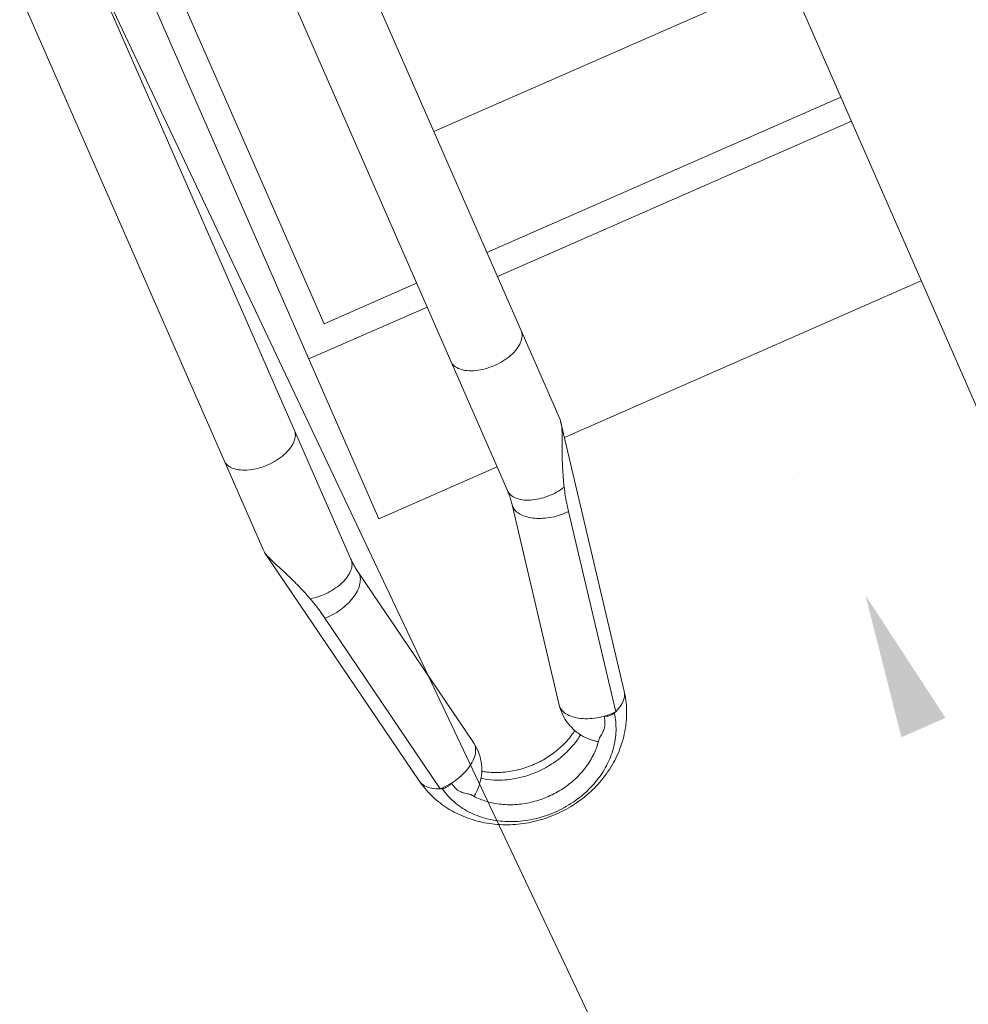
# Model space of a CAD drawing. Header units: metres. Extents: x 134157 to 138734, y 451157 to 455772.
# Tile 490 of 656: x 136618.766 to 136619.038, y 453794.912 to 453795.194. Entities that reach past the tile are written whole.
import ezdxf

# ---------------------------------------------------------------- set-up
doc = ezdxf.new("R2010")
doc.units = ezdxf.units.M
doc.layers.add('-DR-alg-hulplijnen', color=210, linetype='Continuous', plot=False)
doc.layers.add('-DR-nw-gr-arc-gras', color=7, linetype='Continuous', true_color=0xb5d5a4)
for name, color, linetype in [('-DR-nw-inr-fietsparkeren Tulip enkele beugel', 2, 'Continuous'), ('-DR-nw-maatvoering', 3, 'Continuous'), ('VELOPA-FIG25', 1, 'Continuous')]:
    doc.layers.add(name, color=color, linetype=linetype)
doc.layers.add('-DR-nw-vh-arc-sbs df bruinrood Broeder Alarmstraat', color=7, linetype='Continuous', lineweight=9, true_color=0xd8beb6)
doc.styles.add('2-5TXT', font='arial.ttf')
doc.styles.add('Drong', font='txt', dxfattribs={"height": 1.8})
doc.dimstyles.new('Drong', dxfattribs={"dimtxt": 1.8, "dimasz": 2.5, "dimexe": 0, "dimexo": 0, "dimgap": 0.9, "dimtad": 1, "dimzin": 0, "dimdsep": 46, "dimtxsty": 'Drong', "dimblk": 'dimblk-wit', "dimcen": 0, "dimse1": 1, "dimse2": 1, "dimclrd": 256, "dimclre": 1, "dimclrt": 7, "dimadec": 0, "dimazin": 0, "dimtfac": 1, "dimtmove": 0, "dimatfit": 3, "dimfxl": 1, "dimtolj": 1, "dimtzin": 0, "dimarcsym": 0})
doc.dimstyles.new('VELOPA-drukwerk', dxfattribs={"dimscale": 0, "dimtxt": 2.5, "dimasz": 2, "dimexe": 1, "dimexo": 1, "dimgap": 1, "dimtad": 1, "dimdec": 0, "dimdsep": 46, "dimtxsty": '2-5TXT', "dimcen": 8, "dimadec": 1, "dimazin": 0, "dimtfac": 1, "dimtdec": 0, "dimtmove": 0, "dimatfit": 3, "dimfxl": 1, "dimtolj": 1, "dimtzin": 0, "dimarcsym": 0})
pattern_1 = [(115.3356253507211, (136419.7180158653, 453326.2367068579), (-0.2236810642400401, -0.1059037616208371), [0.06, -0.187485]), (205.3356253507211, (136419.7180158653, 453326.2367068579), (0.1059037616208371, -0.22368106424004), [0.06, -0.187485])]

# ---------------------------------------------------------------- blocks, each defined once
blk = doc.blocks.new('*D482')
at = {"layer": '-DR-alg-hulplijnen', "color": 0, "lineweight": -2, "ltscale": 4, "transparency": 16777216}
for p, q in [((-1.268533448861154e-15, -770.7167233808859), (-1.92714493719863e-14, -1064.726652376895)), ((3625, -770.7167233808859), (3625, -1064.726652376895)), ((41.43344676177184, -1044.009928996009), (3583.566553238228, -1044.009928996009))]:
    blk.add_line(p, q, dxfattribs=at)
at = {"layer": '-DR-alg-hulplijnen', "color": 0, "ltscale": 4, "transparency": 16777216}
for points in [[(41.43344676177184, -1037.104354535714), (41.43344676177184, -1050.915503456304), (-1.800291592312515e-14, -1044.009928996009)], [(3583.566553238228, -1037.104354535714), (3583.566553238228, -1050.915503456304), (3625, -1044.009928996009)]]:
    blk.add_solid(points, dxfattribs=at)
at = {"layer": 'Defpoints', "color": 0, "ltscale": 4, "transparency": 16777216}
for p in [(0, -750), (3625, -750), (3625, -1044.009928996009)]:
    blk.add_point(p, dxfattribs=at)
at = {"layer": '-DR-alg-hulplijnen', "color": 0, "ltscale": 4, "transparency": 16777216, "insert": (1812.5, -996.8320429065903), "char_height": 51.79180845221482, "attachment_point": 5, "style": '2-5TXT'}
blk.add_mtext('\\A1;3625', dxfattribs=at)
blk = doc.blocks.new('*D481')
at = {"layer": '-DR-alg-hulplijnen', "color": 0, "lineweight": -2, "ltscale": 4, "transparency": 16777216}
for p, q in [((3645.716723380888, 3.331503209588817e-15), (4009.119275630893, 6.177109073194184e-14)), ((3988.402552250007, -41.4334467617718), (3988.402552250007, -708.5665532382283)), ((3645.716723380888, -750.0000000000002), (4009.119275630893, -750.0000000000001))]:
    blk.add_line(p, q, dxfattribs=at)
at = {"layer": '-DR-alg-hulplijnen', "color": 0, "ltscale": 4, "transparency": 16777216}
for points in [[(3981.496977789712, -41.43344676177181), (3995.308126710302, -41.4334467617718), (3988.402552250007, 5.843958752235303e-14)], [(3981.496977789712, -708.5665532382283), (3995.308126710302, -708.5665532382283), (3988.402552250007, -750.0000000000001)]]:
    blk.add_solid(points, dxfattribs=at)
at = {"layer": 'Defpoints', "color": 0, "ltscale": 4, "transparency": 16777216}
for p in [(3625.000000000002, 0), (3625.000000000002, -750.0000000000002), (3988.402552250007, -750.0000000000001)]:
    blk.add_point(p, dxfattribs=at)
at = {"layer": '-DR-alg-hulplijnen', "color": 0, "ltscale": 4, "transparency": 16777216, "insert": (3941.242330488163, -375.0000000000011), "char_height": 51.79180845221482, "attachment_point": 5, "rotation": 90, "style": '2-5TXT'}
blk.add_mtext('\\A1;750', dxfattribs=at)
blk = doc.blocks.new('dimblk-wit')
at = {"color": 7}
blk.add_line((2.842170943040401e-14, -0.3333333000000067), (-2.842170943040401e-14, 0.3333333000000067), dxfattribs=at)
blk.add_solid([(0, 0), (-0.7999999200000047, 0.1999999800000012), (-0.7999999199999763, -0.1999999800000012)], dxfattribs=at)
blk = doc.blocks.new('*D634')
at = {"layer": '-DR-nw-maatvoering', "lineweight": -2, "transparency": 16777216}
blk.add_line((136616.4696596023, 453791.6460135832), (136622.2968280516, 453806.2631956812), dxfattribs=at)
at = {"layer": 'Defpoints', "color": 0, "transparency": 16777216}
for p in [(136622.4819835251, 453806.7276496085), (136622.889603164, 453806.5651512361), (136616.6921237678, 453791.0190612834)]:
    blk.add_point(p, dxfattribs=at)
at = {"layer": '-DR-nw-maatvoering', "lineweight": -2, "transparency": 16777216, "xscale": 0.5, "yscale": 0.5, "zscale": 0.5}
for p, rotation in [((136622.481983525, 453806.7276496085), 68.26520454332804), ((136616.2845041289, 453791.1815596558), 248.2652045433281)]:
    blk.add_blockref('dimblk-wit', p, dxfattribs=dict(at, rotation=rotation))
at = {"layer": '-DR-nw-maatvoering', "color": 7, "transparency": 16777216, "insert": (136619.0454071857, 453799.089283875), "char_height": 0.36, "attachment_point": 5, "rotation": 68.26520454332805, "style": 'Drong'}
blk.add_mtext('\\A1;16.75', dxfattribs=at)
blk = doc.blocks.new('Fietsenrek Tulip enkel')
at = {"layer": 'VELOPA-FIG25', "color": 252, "linetype": 'Continuous', "lineweight": 9}
for p, q in [((494.8371129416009, -140.9999999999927), (311.0747259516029, -140.9999999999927)), ((495.7262785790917, -141.0910967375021), (494.8371129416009, -140.9999999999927)), ((495.772689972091, -141.0990760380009), (573.5617494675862, -155.412532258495)), ((578.061183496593, -160.0371666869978), (520.0285534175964, -149.358961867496)), ((507.4947259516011, -162.9999999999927), (311.0747259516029, -162.9999999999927)), ((569.7877324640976, -174.0683839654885), (511.7551023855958, -163.3901791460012)), ((511.7551023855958, -163.3901791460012), (512.3705032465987, -163.4460002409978)), ((500.0747259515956, -174.9999999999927), (328.0747259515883, -174.9999999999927)), ((450.0747259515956, -174.9999999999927), (450.0747259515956, -211.9999729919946)), ((500.0747259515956, -174.9999999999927), (500.0747259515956, -211.9999729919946)), ((442.5747259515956, -182.9999999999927), (328.0747259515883, -182.9999999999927)), ((442.5747259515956, -211.9999729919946), (442.5747259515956, -182.9999999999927)), ((511.7551023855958, -211.6098208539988), (569.7877324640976, -200.931616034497)), ((511.7551023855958, -211.6098208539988), (512.3705032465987, -211.5539997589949)), ((311.0747259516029, -211.9999729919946), (507.4947259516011, -211.9999729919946)), ((520.0285534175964, -225.6410381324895), (578.061183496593, -214.962833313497)), ((495.7557838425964, -233.9040347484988), (573.5617494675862, -219.587467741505)), ((311.0747259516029, -233.9999729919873), (494.8372597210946, -233.9999729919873)), ((442.5747259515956, -344.8499999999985), (442.5747259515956, -233.9999729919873)), ((450.0747259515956, -233.9999729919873), (450.0747259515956, -344.8499999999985)), ((494.8372597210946, -233.9999729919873), (495.7291586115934, -233.9086769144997)), ((500.0747259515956, -233.1093344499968), (500.0747259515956, -344.8499999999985)), ((298.658684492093, -344.8499999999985), (630.2552322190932, -344.8499999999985))]:
    blk.add_line(p, q, dxfattribs=at)
at = {"layer": 'VELOPA-FIG25', "color": 252, "lineweight": 9, "ltscale": 4}
blk.add_line((404.684153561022, -430.1073730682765), (404.684153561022, -233.9999729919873), dxfattribs=at)
at = {"layer": 'VELOPA-FIG25', "color": 252, "linetype": 'Continuous', "lineweight": 9}
for points, start_tangent, end_tangent in [([(466.994016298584, -163), (468.5860438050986, -162.6251840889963), (470.0695772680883, -161.5262794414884), (471.3435163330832, -159.7781745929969), (472.3210441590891, -157.5), (472.9355438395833, -154.8470094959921), (473.1451382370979, -151.9999999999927), (472.9355438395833, -149.1529905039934), (472.3210441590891, -146.4999999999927), (471.3435163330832, -144.2218254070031), (470.0695772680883, -142.473720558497), (468.5860438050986, -141.3748159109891), (466.994016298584, -140.9999999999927)], (1, 0), (-1, 0)), ([(513.1607519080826, -147.7183760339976), (510.0422459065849, -146.6946697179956), (507.153079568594, -145.6307649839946), (504.4932891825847, -144.5501866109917), (502.0300367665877, -143.480861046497), (499.7637301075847, -142.4865463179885), (497.7815417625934, -141.6876164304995), (496.0994907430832, -141.1684539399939), (495.7265333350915, -141.0897224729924)], (-0.9553822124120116, 0.2953723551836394), (-0.9832483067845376, 0.1822711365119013)), ([(507.4947259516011, -163), (508.9946258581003, -162.6679655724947), (510.403976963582, -161.6919071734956), (511.6376968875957, -160.130749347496), (512.6213060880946, -158.0787390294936), (513.2954241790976, -155.6597558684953), (513.6193547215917, -153.0198336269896), (513.5735420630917, -150.3183441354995), (513.1607519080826, -147.7183760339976)], (1, 0), (-0.2299615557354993, 0.973199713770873)), ([(512.370503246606, -163.4460002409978), (513.8332429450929, -163.1500431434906), (515.2912186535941, -162.2782816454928), (516.6650685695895, -160.878168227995), (517.8800100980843, -159.0259150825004), (518.869910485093, -156.822345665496), (519.5808866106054, -154.3874065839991), (519.9742380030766, -151.8536385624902), (520.0285534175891, -149.358961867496)], (1, 0), (-0.04841406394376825, 0.9988273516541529)), ([(520.0285534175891, -149.358961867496), (517.6052190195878, -148.8716865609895), (515.3152293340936, -148.3272174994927), (513.1607519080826, -147.7183760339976)], (-0.9834894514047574, 0.1809654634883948), (-0.9553822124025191, 0.2953723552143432)), ([(573.5617138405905, -155.4127280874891), (573.7128661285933, -155.4431628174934), (575.4500885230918, -156.2476258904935), (576.9283822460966, -157.8094454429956), (578.061183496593, -160.0371666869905)], (0.9838505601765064, -0.1789918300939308), (0.3481890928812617, -0.9374243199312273)), ([(573.5617494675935, -219.5874677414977), (578.7706373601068, -218.0776590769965), (583.6881667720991, -215.5124794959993), (588.2215604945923, -211.8576967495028), (592.0143276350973, -207.3459410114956), (595.0129162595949, -202.0121346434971), (597.0151496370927, -196.1921108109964), (597.984348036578, -190.0517689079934), (597.892170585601, -183.8694163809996), (596.757943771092, -177.8318916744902), (594.6560760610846, -172.2159666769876), (591.6399866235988, -167.1248132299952), (587.9239800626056, -162.8540007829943), (583.523176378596, -159.3805036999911), (578.7266569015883, -156.9047444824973), (573.5617494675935, -155.412532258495)], (0.9834894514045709, 0.1809654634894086), (-0.9834894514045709, 0.1809654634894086)), ([(577.8828285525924, -163.5944361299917), (578.0581665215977, -161.7951034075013), (578.061183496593, -160.0371666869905)], (0.1429102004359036, 0.9897356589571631), (-0.04841406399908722, 0.9988273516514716)), ([(577.8828285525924, -163.5944361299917), (578.1861512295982, -162.8770445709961), (578.3573884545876, -162.0765153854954), (578.3780841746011, -161.2791146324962), (578.2446153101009, -160.5658552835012)], (0.4845798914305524, 0.8747470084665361), (-0.3077783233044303, 0.9514580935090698)), ([(578.2446153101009, -160.5658552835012), (578.1548630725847, -160.2980427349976), (578.061183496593, -160.0371666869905)], (-0.3077783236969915, 0.9514580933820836), (-0.3481890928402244, 0.9374243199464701)), ([(578.2446153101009, -214.4341447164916), (583.0011780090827, -212.9043890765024), (587.3700303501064, -210.1679985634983), (591.143664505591, -206.3549437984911), (594.1428437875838, -201.6463338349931), (596.2251158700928, -196.2658140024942), (597.2915788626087, -190.4689434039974), (597.2915788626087, -184.5310565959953), (596.2251158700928, -178.7341859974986), (594.1428437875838, -173.3536661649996), (591.143664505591, -168.6450562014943), (587.3700303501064, -164.8320014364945), (583.0011780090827, -162.0956109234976), (578.2446153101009, -160.5658552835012)], (0.9834894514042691, 0.1809654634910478), (-0.9834894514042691, 0.1809654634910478)), ([(511.7551023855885, -163.3901791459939), (510.3443160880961, -163.1741171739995), (508.922379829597, -163.0436381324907), (507.4947259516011, -163)], (-0.9834894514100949, 0.1809654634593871), (-1, 0)), ([(577.8828285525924, -163.5944361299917), (577.2849133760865, -166.3407292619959), (576.3266383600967, -168.8847591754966), (575.0707194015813, -171.0600332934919), (573.5993227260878, -172.72422531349), (572.0088353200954, -173.768359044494), (570.4029777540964, -174.1242050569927), (569.7881758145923, -174.0660051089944)], (-0.1429101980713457, -0.9897356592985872), (-0.9830726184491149, 0.1832163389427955)), ([(581.3055040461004, -165.1294488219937), (581.2596432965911, -165.0871941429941), (580.5832160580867, -164.5618098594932), (579.7776140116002, -164.1331376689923), (578.861981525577, -163.8170787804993), (577.8828285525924, -163.5944361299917)], (-0.7317919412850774, 0.6815281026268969), (-0.9834894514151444, 0.1809654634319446)), ([(581.7429735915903, -165.579241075), (581.3055040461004, -165.1294488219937)], (-0.6639546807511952, 0.7477728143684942), (-0.7317919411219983, 0.6815281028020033)), ([(583.3163983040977, -167.5550836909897), (583.3107844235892, -167.5510886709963), (583.0006612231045, -167.2355749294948), (582.6643575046, -166.7823136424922), (582.2783152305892, -166.2445987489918), (581.8175673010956, -165.6645055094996), (581.7429735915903, -165.579241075)], (-0.816839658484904, 0.576864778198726), (-0.6639546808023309, 0.7477728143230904)), ([(569.7877324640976, -174.0683839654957), (572.74650692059, -174.2877739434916), (575.6955799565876, -173.8647761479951), (578.5244736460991, -172.8009716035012), (581.0982246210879, -171.1255928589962), (583.3039738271, -168.8824958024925), (583.9188253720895, -168.0466727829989)], (0.9834894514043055, -0.1809654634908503), (0.5641571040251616, 0.8256674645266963)), ([(583.8994268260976, -167.9998713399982), (583.680129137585, -167.828367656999), (583.3163900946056, -167.5552250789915)], (-0.7831416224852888, 0.6218433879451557), (-0.8069365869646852, 0.5906380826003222)), ([(583.8995416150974, -207.0000360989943), (586.6723694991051, -204.3154133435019), (589.1502162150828, -200.7668309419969), (591.0006356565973, -196.6789411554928), (592.1475709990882, -192.2146738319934), (592.5417483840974, -187.5510255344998), (592.16362860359, -182.8813609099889), (591.0284676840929, -178.4008529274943), (589.1822902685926, -174.2899318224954), (586.7002369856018, -170.7172589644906), (583.8994268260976, -167.9998713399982)], (0.7831353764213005, 0.6218512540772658), (-0.7831416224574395, 0.621843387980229)), ([(579.9956035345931, -203.1606989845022), (581.9342555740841, -199.9058249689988), (583.7395385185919, -195.1817957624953), (584.6636466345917, -190.1008767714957), (584.6636466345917, -184.8991232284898), (583.7395385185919, -179.8182042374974), (581.9342555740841, -175.0941750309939), (579.9956035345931, -171.8393010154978)], (0.5773998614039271, 0.8164615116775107), (-0.5773998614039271, 0.8164615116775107)), ([(578.2560795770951, -202.1207758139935), (579.0847439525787, -200.7668309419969), (580.9351633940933, -196.6789411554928), (582.0820987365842, -192.2146738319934), (582.4762761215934, -187.5510255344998), (582.098156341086, -182.8813609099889), (580.9629954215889, -178.4008529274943), (579.1168180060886, -174.2899318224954), (578.2557944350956, -172.8787873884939)], (0.5507126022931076, 0.834694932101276), (-0.5507311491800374, 0.834682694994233)), ([(569.7877324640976, -200.9316160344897), (572.74650692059, -200.7122260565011), (575.6955799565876, -201.1352238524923), (578.5244736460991, -202.1990283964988), (581.0982246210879, -203.8744071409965), (583.3039738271, -206.117504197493), (583.917779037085, -206.9517960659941)], (0.9834894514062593, 0.1809654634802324), (0.5642593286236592, -0.8255976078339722)), ([(569.7881761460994, -200.9339966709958), (570.4031333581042, -200.8757949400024), (570.4376453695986, -200.8758824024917)], (0.9830726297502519, 0.1832162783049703), (0.9999700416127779, -0.007740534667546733)), ([(570.4376453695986, -200.8758824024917), (572.008766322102, -201.2316107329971), (573.5993205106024, -202.2757727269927), (575.0707066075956, -203.9399486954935), (576.3266339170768, -206.1152313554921), (577.2849118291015, -208.6592654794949), (577.8828285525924, -211.4055638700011)], (0.9999700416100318, -0.007740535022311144), (0.1429101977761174, -0.9897356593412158)), ([(581.7614555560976, -209.3998654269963), (581.8226206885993, -209.3296260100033), (582.2868631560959, -208.743856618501), (582.6730661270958, -208.2054200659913), (583.0086431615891, -207.7546029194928), (583.3163857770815, -207.4447451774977)], (0.6612121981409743, 0.7501989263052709), (0.8176137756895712, 0.5757670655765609)), ([(583.3163898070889, -207.4447759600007), (583.6631090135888, -207.1847250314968), (583.8995416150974, -207.0000360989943)], (0.8069358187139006, 0.5906391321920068), (0.7831353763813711, 0.6218512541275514)), ([(507.4950211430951, -211.9999729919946), (508.9224544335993, -211.9563453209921), (510.3443704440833, -211.8258731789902), (511.7551023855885, -211.6098208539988)], (1, 1.038950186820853e-08), (0.9834894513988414, 0.1809654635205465)), ([(512.370503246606, -211.5539997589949), (513.8332429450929, -211.8499568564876), (515.2912186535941, -212.7217183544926), (516.6650685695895, -214.1218317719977), (517.8800100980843, -215.9740849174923), (518.869910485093, -218.1776543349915), (519.5808866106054, -220.6125934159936), (519.9742380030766, -223.1463614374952), (520.0285534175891, -225.6410381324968)], (1, 0), (-0.04841406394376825, -0.9988273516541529)), ([(577.8828285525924, -211.4055638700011), (578.8483278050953, -211.1866933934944), (579.7620077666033, -210.8735213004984), (580.5740716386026, -210.4441363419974), (581.2582947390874, -209.9140350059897), (581.3048289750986, -209.8711807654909)], (0.9834894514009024, 0.1809654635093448), (0.7319026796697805, 0.6814091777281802)), ([(577.8828285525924, -211.4055638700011), (578.1861512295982, -212.1229554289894), (578.3573884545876, -212.9234846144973), (578.3780841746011, -213.7208853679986), (578.2446153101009, -214.4341447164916)], (0.4845798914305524, -0.8747470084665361), (-0.3077783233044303, -0.9514580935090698)), ([(577.8828285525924, -211.4055638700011), (578.0581665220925, -213.2048965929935), (578.061183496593, -214.962833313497)], (0.1429102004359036, -0.9897356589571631), (-0.04841406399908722, -0.9988273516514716)), ([(581.3048289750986, -209.8711807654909), (581.7614555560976, -209.3998654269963)], (0.7319026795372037, 0.6814091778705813), (0.661212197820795, 0.7501989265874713)), ([(466.994016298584, -211.9999729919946), (468.5860438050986, -212.374788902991), (470.0695772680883, -213.4736935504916), (471.3435163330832, -215.2217983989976), (472.3210441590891, -217.4999729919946), (472.9355438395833, -220.1529634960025), (473.1451382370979, -222.9999729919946), (472.9355438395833, -225.8469824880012), (472.3210441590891, -228.4999729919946), (471.3435163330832, -230.7781475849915), (470.0695772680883, -232.5262524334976), (468.5860438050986, -233.6251570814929), (466.994016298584, -233.9999729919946)], (1, 0), (-1, 0)), ([(507.4947259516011, -211.9999729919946), (508.9946258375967, -212.3320074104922), (510.4039769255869, -213.3080657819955), (511.6376968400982, -214.8692235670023), (512.6213060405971, -216.9212338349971), (513.2954241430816, -219.3402169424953), (513.6193547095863, -221.9801391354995), (513.5735420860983, -224.6816285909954), (513.1609006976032, -227.2815920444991)], (1, 0), (-0.2298794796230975, -0.9732191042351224)), ([(578.2446153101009, -214.4341447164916), (578.1548630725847, -214.7019572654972), (578.061183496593, -214.962833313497)], (-0.3077783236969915, -0.9514580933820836), (-0.3481890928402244, -0.9374243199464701)), ([(578.061183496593, -214.962833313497), (576.9283822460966, -217.1905545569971), (575.4500885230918, -218.7523741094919), (573.7128661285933, -219.556837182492), (573.5617138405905, -219.5872719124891)], (-0.3481890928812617, -0.9374243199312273), (-0.9838505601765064, -0.1789918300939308)), ([(513.1609215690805, -227.2815860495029), (515.3153771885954, -226.6727519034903), (517.6052933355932, -226.1282990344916), (520.0285534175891, -225.6410381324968)], (0.9553816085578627, 0.2953743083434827), (0.9834894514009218, 0.1809654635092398)), ([(495.7292658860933, -233.9092552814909), (495.9427061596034, -233.8665142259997), (497.3783835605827, -233.4555993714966), (499.0630185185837, -232.8091236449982), (500.9861600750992, -231.9804818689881), (503.099138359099, -231.0494096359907), (505.3447052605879, -230.0939968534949), (507.7623714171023, -229.1352099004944), (510.3685579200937, -228.1923988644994), (513.1609006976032, -227.2815920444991)], (0.9832304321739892, 0.1823675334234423), (0.9553821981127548, 0.2953724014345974))]:
    blk.add_spline(points, degree=3, dxfattribs=dict(at, start_tangent=start_tangent, end_tangent=end_tangent))
at = {"layer": '-DR-alg-hulplijnen', "ltscale": 4}
dim = blk.add_linear_dim(base=(3988.402552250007, -750.0000000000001), p1=(3625, 0), p2=(3625, -750), angle=90, dimstyle='VELOPA-drukwerk', override={"dimscale": 20.71672338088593}, dxfattribs=at)
dim.commit()
dim.dimension.update_dxf_attribs({"geometry": '*D481', "text_midpoint": (3941.242330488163, -375.0000000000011)})
dim = blk.add_linear_dim(base=(3625, -1044.009928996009), p1=(0, -750), p2=(3625, -750), dimstyle='VELOPA-drukwerk', override={"dimscale": 20.71672338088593}, dxfattribs=at)
dim.commit()
dim.dimension.update_dxf_attribs({"geometry": '*D482', "text_midpoint": (1812.5, -996.8320429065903)})

msp = doc.modelspace()

# ---------------------------------------------------------------- hatches: boundary and pattern name
at = {"layer": '-DR-nw-gr-arc-gras', "transparency": 33554687}
h = msp.add_hatch(dxfattribs=at)
h.set_pattern_fill('AGR-BOLLEN', color=256, scale=0.1, pattern_type=2)
h.set_pattern_definition(pattern_1)
edge = h.paths.add_edge_path()
edge.add_arc((-7000776.809524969, 3043164.567559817), 7592527.997363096, 340.0567505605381, 340.0572256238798)
edge.add_line((136455.7815594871, 453494.2542758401), (136455.1236032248, 453494.4934109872))
edge.add_arc((380495.2223584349, 364992.5484406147), 259592.3035530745, 160.0666568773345, 160.0804453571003)
edge.add_line((136433.832290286, 453435.7615323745), (136433.813485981, 453435.768343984))
edge.add_line((136433.813485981, 453435.768343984), (136432.1794965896, 453431.2550945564))
edge.add_line((136432.1794965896, 453431.2550945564), (136432.198303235, 453431.2482893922))
edge.add_line((136432.198303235, 453431.2482893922), (136431.6776287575, 453429.8696050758))
edge.add_line((136431.6776287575, 453429.8696050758), (136432.3363505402, 453429.6312341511))
edge.add_line((136432.3363505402, 453429.6312341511), (136434.3092713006, 453435.0765756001))
h = msp.add_hatch(dxfattribs=at)
h.set_pattern_fill('AGR-BOLLEN', color=256, scale=0.1, pattern_type=2)
h.set_pattern_definition(pattern_1)
edge = h.paths.add_edge_path()
edge.add_line((136644.2753070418, 454017.4218487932), (136643.9350728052, 454016.4814706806))
edge.add_line((136643.9350728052, 454016.4814706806), (136643.8839339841, 454016.3403207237))
edge.add_line((136643.8839339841, 454016.3403207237), (136644.542212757, 454016.1016536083))
edge.add_arc((1711333.983143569, -116117.4265426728), 1674723.581774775, 160.0956720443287, 160.096657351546, ccw=False)
edge.add_line((136654.3469492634, 454043.1812754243), (136653.6888597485, 454043.419891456))
edge.add_line((136653.6888597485, 454043.419891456), (136653.6378049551, 454043.2789838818))
edge.add_line((136653.6378049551, 454043.2789838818), (136653.2975354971, 454042.3386559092))
edge.add_line((136653.2975354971, 454042.3386559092), (136644.2753070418, 454017.4218487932))
at = {"layer": '-DR-nw-vh-arc-sbs df bruinrood Broeder Alarmstraat', "transparency": 33554687}
h = msp.add_hatch(dxfattribs=at)
h.set_pattern_fill('AVH-SBS_DIKFORMAAT_KEPER', color=256, scale=3.5, angle=45, pattern_type=2)
h.set_pattern_definition([(115.3356253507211, (136419.7180158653, 453326.2367068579), (-0.321614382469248, 0.1149290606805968), [0.9660000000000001, -0.483]), (25.33562535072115, (136419.0632007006, 453325.9266788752), (-0.321614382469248, 0.1149290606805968), [0.966, -0.483]), (115.3356253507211, (136419.3505233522, 453326.7307148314), (-0.321614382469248, 0.1149290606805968), [0, -1.449]), (115.3356253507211, (136419.3389369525, 453326.1908287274), (-0.321614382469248, 0.1149290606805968), [0, -1.449])])
h.paths.add_polyline_path([(136622.8075498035, 453806.5944730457), (136616.6100704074, 453791.048383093), (136618.5044023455, 453790.3142710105), (136624.631343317, 453805.9024352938)])

# ---------------------------------------------------------------- block references
at = {"layer": '-DR-nw-inr-fietsparkeren Tulip enkele beugel', "xscale": -0.001, "yscale": 0.001, "zscale": 0.001, "rotation": 113.6629406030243}
for p in [(136619.5669294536, 453798.118378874), (136619.1838070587, 453797.122587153), (136618.8018645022, 453796.1289452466), (136618.5076277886, 453795.4390722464), (136618.0519427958, 453794.6103107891)]:
    msp.add_blockref('Fietsenrek Tulip enkel', p, dxfattribs=at)

# ---------------------------------------------------------------- dimensions: what is measured, and where the dimension line sits
at = {"layer": '-DR-nw-maatvoering'}
dim = msp.add_aligned_dim(p1=(136616.6921237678, 453791.0190612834), p2=(136622.889603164, 453806.5651512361), distance=0.4388160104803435, dimstyle='Drong', override={"dimrnd": 0.05, "dimtfill": 0}, dxfattribs=at)
dim.commit()
dim.dimension.update_dxf_attribs({"geometry": '*D634', "text_midpoint": (136619.0454071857, 453799.089283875)})

doc.saveas('drawing.dxf')
